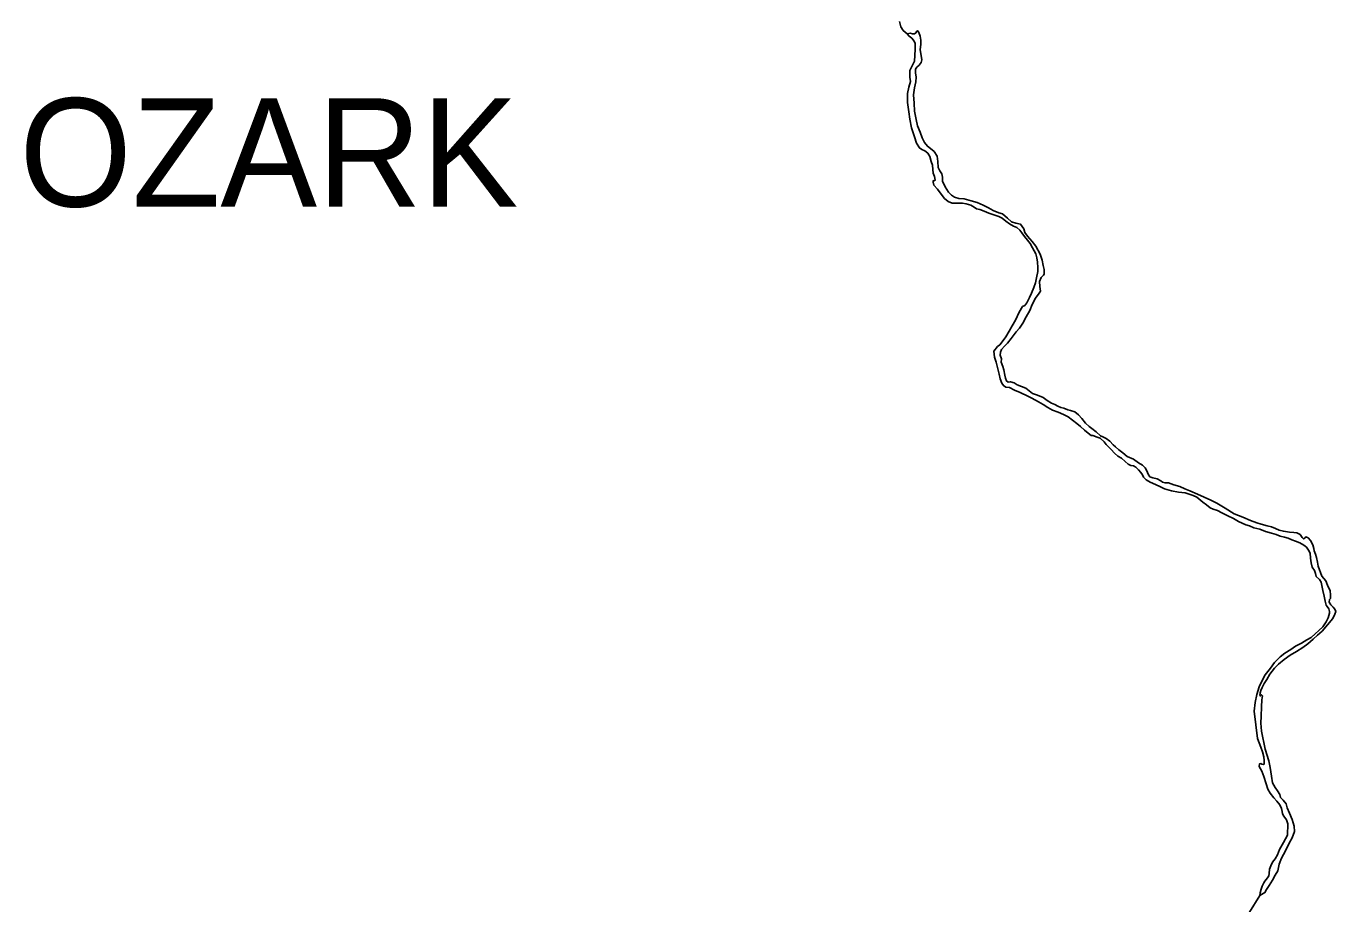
# Model space of a CAD drawing. Extents: x -939622 to -934245, y 1383184 to 1385301.
# Drawn here: x -935338.17 to -935315.18, y 1384015.18 to 1384030.57 of the extents above; entities that cross this region are included whole.
import ezdxf

# ---------------------------------------------------------------- set-up
doc = ezdxf.new("R2010")
doc.units = 0
doc.layers.add('Level 8', color=7, linetype='Continuous')
doc.layers.add('Level 9', color=7, linetype='Continuous')

msp = doc.modelspace()

# ---------------------------------------------------------------- linework, layer by layer
at = {"layer": 'Level 9'}
for points in [[(-935322.839, 1384030.655), (-935322.817, 1384030.565), (-935322.774, 1384030.5), (-935322.708, 1384030.44)], [(-935322.708, 1384030.44), (-935322.654, 1384030.45), (-935322.612, 1384030.438), (-935322.579, 1384030.438), (-935322.552, 1384030.456), (-935322.537, 1384030.484), (-935322.522, 1384030.493), (-935322.501, 1384030.463), (-935322.477, 1384030.4), (-935322.464, 1384030.331), (-935322.466, 1384030.253), (-935322.481, 1384030.166)], [(-935322.708, 1384030.44), (-935322.674, 1384030.398), (-935322.626, 1384030.366), (-935322.581, 1384030.312), (-935322.565, 1384030.27), (-935322.565, 1384030.168)], [(-935322.565, 1384030.168), (-935322.577, 1384029.958), (-935322.623, 1384029.864), (-935322.659, 1384029.794), (-935322.66, 1384029.68), (-935322.647, 1384029.602), (-935322.676, 1384029.506), (-935322.702, 1384029.394), (-935322.703, 1384029.235), (-935322.677, 1384029.07), (-935322.657, 1384028.941), (-935322.629, 1384028.788), (-935322.579, 1384028.633), (-935322.541, 1384028.522), (-935322.492, 1384028.439), (-935322.447, 1384028.412), (-935322.396, 1384028.386), (-935322.344, 1384028.344), (-935322.308, 1384028.288), (-935322.286, 1384028.201), (-935322.264, 1384028.135), (-935322.257, 1384028.06), (-935322.25, 1384027.994), (-935322.229, 1384027.934), (-935322.213, 1384027.871), (-935322.225, 1384027.862), (-935322.249, 1384027.865), (-935322.248, 1384027.838), (-935322.236, 1384027.787), (-935322.175, 1384027.715), (-935322.111, 1384027.626), (-935322.05, 1384027.549), (-935321.987, 1384027.498), (-935321.917, 1384027.466), (-935321.833, 1384027.467), (-935321.737, 1384027.468), (-935321.671, 1384027.46), (-935321.59, 1384027.434), (-935321.53, 1384027.399), (-935321.487, 1384027.369), (-935321.43, 1384027.355), (-935321.352, 1384027.326), (-935321.271, 1384027.291), (-935321.186, 1384027.265), (-935321.096, 1384027.236), (-935321.039, 1384027.207), (-935320.972, 1384027.153), (-935320.912, 1384027.106), (-935320.842, 1384027.068), (-935320.782, 1384027.039), (-935320.731, 1384026.994), (-935320.691, 1384026.95), (-935320.645, 1384026.884), (-935320.597, 1384026.819), (-935320.548, 1384026.762), (-935320.508, 1384026.688), (-935320.45, 1384026.577), (-935320.431, 1384026.511), (-935320.421, 1384026.436), (-935320.411, 1384026.34), (-935320.413, 1384026.268), (-935320.436, 1384026.157), (-935320.453, 1384026.069), (-935320.482, 1384025.988), (-935320.526, 1384025.888), (-935320.561, 1384025.816), (-935320.607, 1384025.719), (-935320.64, 1384025.676), (-935320.682, 1384025.655), (-935320.743, 1384025.558), (-935320.805, 1384025.413), (-935320.861, 1384025.319), (-935320.919, 1384025.222), (-935320.975, 1384025.126), (-935321.019, 1384025.059), (-935321.078, 1384024.986), (-935321.12, 1384024.955), (-935321.188, 1384024.871), (-935321.172, 1384024.766), (-935321.147, 1384024.679), (-935321.09, 1384024.469), (-935321.074, 1384024.385), (-935321.046, 1384024.313), (-935321.016, 1384024.269), (-935320.974, 1384024.239), (-935320.913, 1384024.234), (-935320.82, 1384024.19), (-935320.724, 1384024.146), (-935320.591, 1384024.085), (-935320.519, 1384024.047), (-935320.404, 1384023.985), (-935320.319, 1384023.935), (-935320.238, 1384023.885), (-935320.153, 1384023.838), (-935320.054, 1384023.8), (-935319.961, 1384023.759), (-935319.882, 1384023.718), (-935319.804, 1384023.659), (-935319.731, 1384023.6), (-935319.664, 1384023.552), (-935319.595, 1384023.484)], [(-935322.481, 1384030.166), (-935322.448, 1384029.986), (-935322.462, 1384029.935), (-935322.495, 1384029.893), (-935322.539, 1384029.853), (-935322.56, 1384029.82), (-935322.559, 1384029.754), (-935322.546, 1384029.682), (-935322.557, 1384029.597), (-935322.58, 1384029.492), (-935322.593, 1384029.369), (-935322.586, 1384029.222), (-935322.575, 1384029.083), (-935322.549, 1384028.937), (-935322.527, 1384028.826), (-935322.481, 1384028.715), (-935322.441, 1384028.616), (-935322.404, 1384028.533), (-935322.352, 1384028.467), (-935322.297, 1384028.429), (-935322.234, 1384028.376), (-935322.182, 1384028.295), (-935322.166, 1384028.199), (-935322.165, 1384028.097), (-935322.134, 1384028.037), (-935322.097, 1384027.981), (-935322.088, 1384027.927), (-935322.084, 1384027.852), (-935322.041, 1384027.753), (-935321.983, 1384027.664), (-935321.928, 1384027.607), (-935321.874, 1384027.572), (-935321.798, 1384027.552), (-935321.705, 1384027.544), (-935321.585, 1384027.512), (-935321.477, 1384027.481), (-935321.371, 1384027.434), (-935321.281, 1384027.387), (-935321.196, 1384027.343), (-935321.097, 1384027.302), (-935321.031, 1384027.279), (-935320.943, 1384027.208), (-935320.873, 1384027.143), (-935320.801, 1384027.12), (-935320.717, 1384027.1), (-935320.656, 1384027.019), (-935320.64, 1384026.953), (-935320.594, 1384026.888), (-935320.515, 1384026.799), (-935320.448, 1384026.712), (-935320.372, 1384026.572), (-935320.335, 1384026.47), (-935320.319, 1384026.377), (-935320.3, 1384026.303), (-935320.299, 1384026.258), (-935320.299, 1384026.221), (-935320.314, 1384026.203), (-935320.355, 1384026.164), (-935320.381, 1384026.094), (-935320.377, 1384026.007), (-935320.367, 1384025.926), (-935320.388, 1384025.887), (-935320.456, 1384025.802), (-935320.514, 1384025.693), (-935320.555, 1384025.584), (-935320.62, 1384025.472), (-935320.678, 1384025.361), (-935320.737, 1384025.276), (-935320.796, 1384025.209), (-935320.879, 1384025.094), (-935320.944, 1384025.012), (-935321, 1384024.96), (-935321.05, 1384024.902), (-935321.071, 1384024.854), (-935321.073, 1384024.8), (-935321.051, 1384024.737), (-935321.054, 1384024.677), (-935321.029, 1384024.602), (-935321.01, 1384024.542), (-935320.991, 1384024.449), (-935320.981, 1384024.401), (-935320.963, 1384024.351), (-935320.936, 1384024.327), (-935320.894, 1384024.336), (-935320.828, 1384024.316), (-935320.773, 1384024.281), (-935320.626, 1384024.223), (-935320.505, 1384024.131), (-935320.42, 1384024.099), (-935320.318, 1384024.058), (-935320.251, 1384024.008), (-935320.176, 1384023.958), (-935320.113, 1384023.934), (-935320.061, 1384023.908), (-935320.01, 1384023.882), (-935319.956, 1384023.873), (-935319.887, 1384023.844), (-935319.839, 1384023.83), (-935319.766, 1384023.81), (-935319.7, 1384023.753), (-935319.642, 1384023.688)], [(-935319.642, 1384023.688), (-935319.575, 1384023.611), (-935319.511, 1384023.548), (-935319.466, 1384023.513), (-935319.387, 1384023.457), (-935319.312, 1384023.386), (-935319.275, 1384023.368), (-935319.212, 1384023.342), (-935319.149, 1384023.291), (-935319.088, 1384023.229), (-935319.049, 1384023.191), (-935318.991, 1384023.14), (-935318.921, 1384023.09), (-935318.843, 1384023.022), (-935318.731, 1384022.978), (-935318.647, 1384022.913), (-935318.574, 1384022.869), (-935318.529, 1384022.824), (-935318.501, 1384022.774), (-935318.479, 1384022.711), (-935318.446, 1384022.666), (-935318.395, 1384022.649), (-935318.319, 1384022.632), (-935318.253, 1384022.599), (-935318.226, 1384022.576), (-935318.181, 1384022.561), (-935318.121, 1384022.562), (-935318.027, 1384022.527), (-935317.922, 1384022.495), (-935317.832, 1384022.454), (-935317.747, 1384022.419), (-935317.612, 1384022.361), (-935317.494, 1384022.311), (-935317.377, 1384022.259), (-935317.271, 1384022.206), (-935317.126, 1384022.115), (-935316.966, 1384022.018), (-935316.816, 1384021.959), (-935316.683, 1384021.901), (-935316.572, 1384021.86), (-935316.496, 1384021.837), (-935316.385, 1384021.808), (-935316.31, 1384021.791), (-935316.241, 1384021.762), (-935316.177, 1384021.733), (-935316.102, 1384021.713), (-935315.997, 1384021.696), (-935315.922, 1384021.688), (-935315.865, 1384021.683), (-935315.808, 1384021.653), (-935315.771, 1384021.6), (-935315.75, 1384021.579), (-935315.723, 1384021.594), (-935315.711, 1384021.612), (-935315.669, 1384021.598), (-935315.627, 1384021.547), (-935315.587, 1384021.473), (-935315.568, 1384021.41), (-935315.565, 1384021.368), (-935315.54, 1384021.308), (-935315.521, 1384021.254), (-935315.502, 1384021.17), (-935315.492, 1384021.098), (-935315.427, 1384020.925), (-935315.357, 1384020.845), (-935315.327, 1384020.767), (-935315.283, 1384020.668), (-935315.277, 1384020.599), (-935315.276, 1384020.539), (-935315.279, 1384020.53), (-935315.294, 1384020.512), (-935315.302, 1384020.47), (-935315.271, 1384020.419), (-935315.229, 1384020.381), (-935315.202, 1384020.345), (-935315.183, 1384020.306), (-935315.198, 1384020.255), (-935315.236, 1384020.179), (-935315.425, 1384019.961), (-935315.502, 1384019.888), (-935315.579, 1384019.818), (-935315.674, 1384019.738), (-935315.76, 1384019.674), (-935315.873, 1384019.604), (-935315.983, 1384019.536), (-935316.09, 1384019.463), (-935316.188, 1384019.38), (-935316.259, 1384019.307), (-935316.339, 1384019.207), (-935316.392, 1384019.113), (-935316.439, 1384019.041), (-935316.477, 1384018.968), (-935316.498, 1384018.917), (-935316.512, 1384018.875), (-935316.515, 1384018.833), (-935316.502, 1384018.824), (-935316.491, 1384018.845), (-935316.472, 1384018.827), (-935316.481, 1384018.752), (-935316.488, 1384018.629), (-935316.492, 1384018.469)], [(-935319.595, 1384023.484), (-935319.528, 1384023.431), (-935319.474, 1384023.39), (-935319.447, 1384023.39), (-935319.374, 1384023.364), (-935319.317, 1384023.343), (-935319.25, 1384023.284), (-935319.211, 1384023.234), (-935319.174, 1384023.192), (-935319.123, 1384023.148), (-935319.068, 1384023.085), (-935319.008, 1384023.032), (-935318.947, 1384022.996), (-935318.881, 1384022.934), (-935318.829, 1384022.89), (-935318.781, 1384022.866), (-935318.736, 1384022.858), (-935318.694, 1384022.834), (-935318.648, 1384022.79), (-935318.603, 1384022.742), (-935318.578, 1384022.704), (-935318.557, 1384022.659), (-935318.514, 1384022.617), (-935318.442, 1384022.573), (-935318.345, 1384022.535), (-935318.261, 1384022.491), (-935318.188, 1384022.459), (-935318.065, 1384022.422), (-935317.942, 1384022.399), (-935317.828, 1384022.385), (-935317.759, 1384022.365), (-935317.686, 1384022.339), (-935317.623, 1384022.31), (-935317.517, 1384022.224), (-935317.454, 1384022.174), (-935317.387, 1384022.124), (-935317.333, 1384022.1), (-935317.258, 1384022.074), (-935317.182, 1384022.036), (-935317.077, 1384021.98), (-935316.98, 1384021.933), (-935316.89, 1384021.883), (-935316.763, 1384021.825), (-935316.697, 1384021.808), (-935316.622, 1384021.775), (-935316.519, 1384021.75), (-935316.42, 1384021.709), (-935316.309, 1384021.677), (-935316.23, 1384021.657), (-935316.161, 1384021.628), (-935316.083, 1384021.611), (-935316.02, 1384021.591), (-935315.954, 1384021.564), (-935315.893, 1384021.538), (-935315.815, 1384021.506), (-935315.746, 1384021.468), (-935315.7, 1384021.435), (-935315.661, 1384021.382), (-935315.633, 1384021.325), (-935315.626, 1384021.238), (-935315.613, 1384021.16), (-935315.597, 1384021.082), (-935315.56, 1384021.022), (-935315.542, 1384020.969), (-935315.526, 1384020.918), (-935315.469, 1384020.864), (-935315.438, 1384020.817), (-935315.409, 1384020.673), (-935315.387, 1384020.571), (-935315.371, 1384020.484), (-935315.355, 1384020.418), (-935315.337, 1384020.391), (-935315.307, 1384020.35), (-935315.294, 1384020.305), (-935315.291, 1384020.272), (-935315.317, 1384020.193), (-935315.355, 1384020.124), (-935315.411, 1384020.033), (-935315.618, 1384019.847), (-935315.693, 1384019.804), (-935315.785, 1384019.749), (-935315.892, 1384019.693), (-935315.97, 1384019.638), (-935316.077, 1384019.571), (-935316.16, 1384019.51), (-935316.258, 1384019.41), (-935316.331, 1384019.312), (-935316.423, 1384019.191), (-935316.484, 1384019.079), (-935316.531, 1384018.98), (-935316.572, 1384018.847), (-935316.6, 1384018.708), (-935316.616, 1384018.558), (-935316.556, 1384018.078), (-935316.498, 1384017.922), (-935316.47, 1384017.839), (-935316.448, 1384017.752), (-935316.438, 1384017.692), (-935316.44, 1384017.626), (-935316.449, 1384017.617), (-935316.479, 1384017.628)], [(-935316.492, 1384018.469), (-935316.497, 1384018.346), (-935316.489, 1384018.205), (-935316.425, 1384017.89), (-935316.36, 1384017.684), (-935316.338, 1384017.567), (-935316.312, 1384017.417), (-935316.292, 1384017.3), (-935316.249, 1384017.213), (-935316.207, 1384017.16), (-935316.167, 1384017.094), (-935316.151, 1384017.04), (-935316.106, 1384016.996), (-935316.054, 1384016.927), (-935316.035, 1384016.859), (-935315.998, 1384016.763), (-935315.949, 1384016.652), (-935315.915, 1384016.539), (-935315.91, 1384016.443), (-935315.948, 1384016.334), (-935316.004, 1384016.237), (-935316.068, 1384016.107), (-935316.139, 1384015.977), (-935316.176, 1384015.868), (-935316.202, 1384015.754), (-935316.246, 1384015.675), (-935316.296, 1384015.591), (-935316.355, 1384015.494), (-935316.402, 1384015.424), (-935316.428, 1384015.373), (-935316.515, 1384015.323)], [(-935316.479, 1384017.628), (-935316.497, 1384017.637), (-935316.524, 1384017.631), (-935316.527, 1384017.586), (-935316.484, 1384017.505), (-935316.444, 1384017.409), (-935316.406, 1384017.278), (-935316.378, 1384017.188), (-935316.338, 1384017.116), (-935316.271, 1384017.036), (-935316.217, 1384016.974), (-935316.168, 1384016.914), (-935316.137, 1384016.848), (-935316.127, 1384016.794), (-935316.121, 1384016.755), (-935316.094, 1384016.714), (-935316.051, 1384016.648), (-935316.026, 1384016.579), (-935316.033, 1384016.378), (-935316.1, 1384016.248), (-935316.17, 1384016.13), (-935316.208, 1384016.033), (-935316.249, 1384015.964), (-935316.294, 1384015.906), (-935316.326, 1384015.843), (-935316.349, 1384015.782), (-935316.354, 1384015.704), (-935316.357, 1384015.668), (-935316.38, 1384015.629), (-935316.431, 1384015.571), (-935316.445, 1384015.541), (-935316.475, 1384015.483), (-935316.492, 1384015.432), (-935316.509, 1384015.366), (-935316.515, 1384015.323)], [(-935316.515, 1384015.323), (-935316.697, 1384015.027)]]:
    msp.add_lwpolyline(points, dxfattribs=at)

# ---------------------------------------------------------------- texts
at = {"layer": 'Level 8'}
msp.add_text('OZARK', height=1.9008, dxfattribs=at).set_placement((-935338.289, 1384027.409))

doc.saveas('drawing.dxf')
